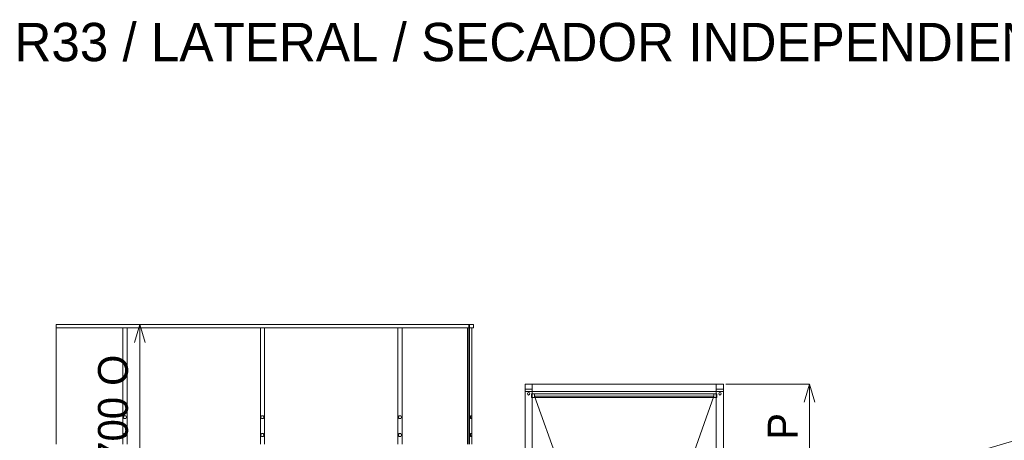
# Model space of a CAD drawing. Header units: millimetres. Extents: x -4395 to 65662, y -65530 to 6847.
# Tile 591 of 656: x 44 to 8278, y 3331 to 6847. Entities that reach past the tile are written whole.
import ezdxf

# ---------------------------------------------------------------- set-up
doc = ezdxf.new("R2010")
doc.units = ezdxf.units.MM
for name, color, linetype, lineweight in [('COTAS_O', 1, 'Continuous', 0), ('COTAS_P', 1, 'Continuous', 0), ('lateral_dosificador', 7, 'Continuous', 0), ('lateral_tolva', 7, 'Continuous', 0), ('TEXTOS', 4, 'Continuous', 0)]:
    doc.layers.add(name, color=color, linetype=linetype, lineweight=lineweight)
doc.dimstyles.new('R19_100', dxfattribs={"dimtxt": 250, "dimasz": 150, "dimexe": 150, "dimexo": 80, "dimgap": 100, "dimtad": 1, "dimtih": 1, "dimtoh": 1, "dimdsep": 46, "dimcen": 0.09, "dimadec": 0, "dimazin": 0, "dimtfac": 1, "dimtdec": 4, "dimtofl": 0, "dimtmove": 0, "dimatfit": 3, "dimfxl": 1, "dimtolj": 1, "dimtzin": 0, "dimarcsym": 0})

# ---------------------------------------------------------------- blocks, each defined once
blk = doc.blocks.new('DIM_R33_1')
at = {"layer": 'COTAS_P'}
for p, q in [((796, 1103.4), (9904.9, 3783.4)), ((9904.9, 3783.4), (9748.3, 3784.2)), ((9904.9, 3783.4), (9773.7, 3697.9)), ((10158.9, 2920), (9904.9, 3783.4)), ((796, 1103.4), (927.2, 1188.9)), ((1050, 240), (796, 1103.4)), ((796, 1103.4), (952.6, 1102.6))]:
    blk.add_line(p, q, dxfattribs=at)
blk.add_text('9495 P', height=250, rotation=16.39477, dxfattribs=at).set_placement((5322.2, 2539.3))
blk = doc.blocks.new('DIM_R33_21')
at = {"layer": 'COTAS_O'}
for p, q in [((349.2, 4300), (1049.2, 4300)), ((1049.2, 4300), (1004.2, 4150)), ((1049.2, 1600), (1049.2, 4300)), ((1049.2, 4300), (1094.2, 4150)), ((1049.2, 1600), (1004.2, 1750)), ((1049.2, 1600), (1094.2, 1750)), ((349.2, 1600), (1049.2, 1600))]:
    blk.add_line(p, q, dxfattribs=at)
blk.add_text('2700 O', height=250, rotation=90, dxfattribs=at).set_placement((949.2, 2950))
blk = doc.blocks.new('DIM_R33_23')
at = {"layer": 'COTAS_P'}
for p, q in [((5950, 3800), (6650, 3800)), ((6650, 3800), (6605, 3650)), ((6650, 1200), (6650, 3800)), ((6650, 3800), (6695, 3650)), ((6650, 1200), (6605, 1350)), ((6650, 1200), (6695, 1350)), ((5950, 1200), (6650, 1200))]:
    blk.add_line(p, q, dxfattribs=at)
blk.add_text('2600 P', height=250, rotation=90, dxfattribs=at).set_placement((6550, 2500))

msp = doc.modelspace()

# ---------------------------------------------------------------- linework, layer by layer
at = {"layer": 'lateral_dosificador'}
for p, q in [((4330, 3800), (4270, 3800)), ((4270, 3800), (4270, 3740)), ((5870, 3800), (4330, 3800)), ((4330, 3800), (4330, 3740)), ((5870, 3740), (5870, 3800)), ((5930, 3800), (5870, 3800)), ((5930, 3740), (5930, 3800)), ((4330, 3760), (4270, 3760)), ((4270, 3760), (4270, 2200)), ((4270, 3760), (4270, 1220)), ((4330, 3740), (4270, 3740)), ((4292.929, 3727.071), (4290, 3720)), ((4290, 3720), (4292.929, 3712.929)), ((4300, 3730), (4292.929, 3727.071)), ((4292.929, 3712.929), (4300, 3710)), ((4307.071, 3727.071), (4300, 3730)), ((4300, 3710), (4307.071, 3712.929)), ((4310, 3720), (4307.071, 3727.071)), ((4307.071, 3712.929), (4310, 3720)), ((5875, 3720), (4325, 3720)), ((4325, 3720), (4325, 3690)), ((4350, 3720), (4325, 3720)), ((4330, 2200), (4330, 3760)), ((4330, 1220), (4330, 3760)), ((5870, 3740), (4330, 3740)), ((4350, 3690), (4350, 3720)), ((5875, 3720), (5850, 3720)), ((5850, 3720), (5850, 3690)), ((5930, 3760), (5870, 3760)), ((5870, 3760), (5870, 2200)), ((5870, 3760), (5870, 1220)), ((5930, 3740), (5870, 3740)), ((5875, 3690), (5875, 3720)), ((5892.929, 3727.071), (5890, 3720)), ((5890, 3720), (5892.929, 3712.929)), ((5900, 3730), (5892.929, 3727.071)), ((5892.929, 3712.929), (5900, 3710)), ((5907.071, 3727.071), (5900, 3730)), ((5900, 3710), (5907.071, 3712.929)), ((5910, 3720), (5907.071, 3727.071)), ((5907.071, 3712.929), (5910, 3720)), ((5930, 2200), (5930, 3760)), ((5930, 1220), (5930, 3760)), ((5875, 3690), (4325, 3690)), ((4350, 3690), (4325, 3690)), ((4850, 2300), (4350, 3700)), ((4350, 3700), (5850, 3700)), ((5850, 3700), (5350, 2300)), ((5875, 3690), (5850, 3690))]:
    msp.add_line(p, q, dxfattribs=at)
at = {"layer": 'lateral_tolva'}
for p, q in [((349.2, 4300), (3799.2, 4300)), ((349.2, 3300), (349.2, 4300)), ((349.2, 4300), (349.2, 4270)), ((3799.2, 4300), (3799.2, 3300)), ((3799.2, 4300), (3805.2, 4300)), ((3799.2, 4300), (3839.2, 4300)), ((3799.2, 4300), (3799.2, 4270)), ((3805.2, 3300), (3805.2, 4300)), ((3839.2, 4270), (3839.2, 4300)), ((349.2, 4270), (3799.2, 4270)), ((941.7, 4270), (906.7, 4270)), ((906.7, 4270), (906.7, 3300)), ((941.7, 3300), (941.7, 4270)), ((2091.7, 4270), (2056.7, 4270)), ((2056.7, 4270), (2056.7, 3300)), ((2091.7, 3300), (2091.7, 4270)), ((3241.7, 4270), (3206.7, 4270)), ((3206.7, 4270), (3206.7, 3300)), ((3241.7, 3300), (3241.7, 4270)), ((3824.7, 4270), (3789.7, 4270)), ((3789.7, 4270), (3789.7, 3300)), ((3799.2, 4270), (3839.2, 4270)), ((3824.7, 3300), (3824.7, 4270)), ((917.2, 3537.124), (910.2, 3525)), ((910.2, 3525), (917.2, 3512.876)), ((931.2, 3537.124), (917.2, 3537.124)), ((917.2, 3512.876), (931.2, 3512.876)), ((938.2, 3525), (931.2, 3537.124)), ((931.2, 3512.876), (938.2, 3525)), ((2067.2, 3537.124), (2060.2, 3525)), ((2060.2, 3525), (2067.2, 3512.876)), ((2081.2, 3537.124), (2067.2, 3537.124)), ((2067.2, 3512.876), (2081.2, 3512.876)), ((2088.2, 3525), (2081.2, 3537.124)), ((2081.2, 3512.876), (2088.2, 3525)), ((3217.2, 3537.124), (3210.2, 3525)), ((3210.2, 3525), (3217.2, 3512.876)), ((3231.2, 3537.124), (3217.2, 3537.124)), ((3217.2, 3512.876), (3231.2, 3512.876)), ((3238.2, 3525), (3231.2, 3537.124)), ((3231.2, 3512.876), (3238.2, 3525)), ((3814.2, 3525), (3814.2, 3537.124)), ((3814.2, 3537.124), (3826.2, 3537.124)), ((3814.2, 3512.876), (3814.2, 3525)), ((3826.2, 3525), (3814.2, 3525)), ((3814.2, 3512.876), (3826.2, 3512.876)), ((3826.2, 3525), (3826.2, 3537.124)), ((3826.2, 3525), (3826.2, 3512.876)), ((917.2, 3387.124), (910.2, 3375)), ((931.2, 3387.124), (917.2, 3387.124)), ((938.2, 3375), (931.2, 3387.124)), ((2067.2, 3387.124), (2060.2, 3375)), ((2081.2, 3387.124), (2067.2, 3387.124)), ((2088.2, 3375), (2081.2, 3387.124)), ((3217.2, 3387.124), (3210.2, 3375)), ((3231.2, 3387.124), (3217.2, 3387.124)), ((3238.2, 3375), (3231.2, 3387.124)), ((3814.2, 3375), (3814.2, 3387.124)), ((3814.2, 3387.124), (3826.2, 3387.124)), ((3826.2, 3375), (3826.2, 3387.124)), ((910.2, 3375), (917.2, 3362.876)), ((917.2, 3362.876), (931.2, 3362.876)), ((931.2, 3362.876), (938.2, 3375)), ((2060.2, 3375), (2067.2, 3362.876)), ((2067.2, 3362.876), (2081.2, 3362.876)), ((2081.2, 3362.876), (2088.2, 3375)), ((3210.2, 3375), (3217.2, 3362.876)), ((3217.2, 3362.876), (3231.2, 3362.876)), ((3231.2, 3362.876), (3238.2, 3375)), ((3814.2, 3362.876), (3814.2, 3375)), ((3826.2, 3375), (3814.2, 3375)), ((3814.2, 3362.876), (3826.2, 3362.876)), ((3826.2, 3375), (3826.2, 3362.876))]:
    msp.add_line(p, q, dxfattribs=at)

# ---------------------------------------------------------------- texts
at = {"layer": 'TEXTOS'}
msp.add_text('R33 / LATERAL / SECADOR INDEPENDIENTE / MM', height=320, dxfattribs=at).set_placement((0, 6500))

# ---------------------------------------------------------------- dimensions: what is measured, and where the dimension line sits
at = {"layer": 'COTAS_O'}
dim = msp.add_aligned_dim(p1=(349.2, 1600), p2=(349.2, 4300), distance=-700, text='<> O', dimstyle='R19_100', dxfattribs=at)
dim.commit()
dim.dimension.update_dxf_attribs({"geometry": 'DIM_R33_21', "text_midpoint": (1049.2, 2950)})
at = {"layer": 'COTAS_P'}
for p1, p2, distance, picture, middle in [((5950, 1200), (5950, 3800), -700, 'DIM_R33_23', (6650, 2500)), ((1050, 240), (10158.931, 2920), 900, 'DIM_R33_1', (5350.437, 2443.406))]:
    dim = msp.add_aligned_dim(p1=p1, p2=p2, distance=distance, text='<> P', dimstyle='R19_100', dxfattribs=at)
    dim.commit()
    dim.dimension.update_dxf_attribs({"geometry": picture, "text_midpoint": middle})

doc.saveas('drawing.dxf')
